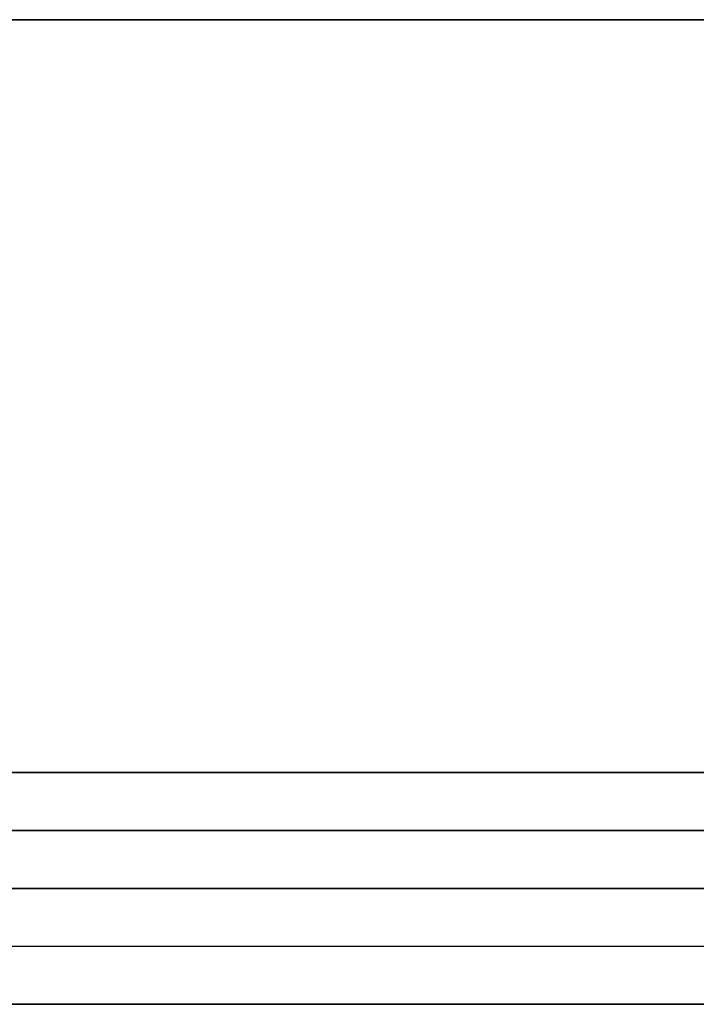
# Model space of a CAD drawing. Header units: millimetres. Extents: x -206 to 214, y -182 to 189.
# Tile 40 of 656: x -136.06 to -130.22, y 124.53 to 133.03. Entities that reach past the tile are written whole.
import ezdxf

# ---------------------------------------------------------------- set-up
doc = ezdxf.new("R2010")
doc.units = ezdxf.units.MM
doc.layers.add('Default', color=7, linetype='Continuous', true_color=0x000000)

msp = doc.modelspace()

# ---------------------------------------------------------------- linework, layer by layer
at = {"layer": 'Default'}
for p, q in [((213.1887, 125.5307, 715.5033), (-204.8113, 125.5307, 715.5033)), ((-204.8113, 125.5307, 1113.5033), (213.1887, 125.5307, 1113.5033)), ((213.1887, 125.5307, 914.5033), (-204.8113, 125.5307, 914.5033)), ((-169.3618, 125.5307, 824.0033), (1.7392, 125.5307, 824.0033)), ((213.1887, 125.0307, 828.5033), (-204.8113, 125.0307, 828.5033)), ((-195.8113, 124.5307, 719.0033), (-98.3113, 124.5307, 719.0033))]:
    msp.add_line(p, q, dxfattribs=at)
for points in [[(-204.8113, 133.0307, 1114.5033), (4.1887, 133.0307, 1114.5033), (213.1887, 133.0307, 1114.5033)], [(213.1887, 133.0307, 714.5033), (4.1887, 133.0307, 714.5033), (-204.8113, 133.0307, 714.5033)], [(-204.8113, 126.5307, 1114.5033), (4.1887, 126.5307, 1114.5033), (213.1887, 126.5307, 1114.5033)], [(213.1887, 126.5307, 714.5033), (4.1887, 126.5307, 714.5033), (-204.8113, 126.5307, 714.5033)], [(-204.8113, 126.0307, 1114.0033), (4.1887, 126.0307, 1114.0033), (213.1887, 126.0307, 1114.0033)], [(213.1887, 126.0307, 715.0033), (4.1887, 126.0307, 715.0033), (-204.8113, 126.0307, 715.0033)], [(213.1887, 125.5307, 828.0033), (4.1887, 125.5307, 828.0033), (-204.8113, 125.5307, 828.0033)], [(-204.8113, 125.5307, 820.0033), (4.1887, 125.5307, 820.0033), (213.1887, 125.5307, 820.0033)], [(204.1887, 125.5307, 723.5033), (4.1887, 125.5307, 723.5033), (-195.8113, 125.5307, 723.5033)], [(204.1887, 125.5307, 816.5033), (4.1887, 125.5307, 816.5033), (-195.8113, 125.5307, 816.5033)], [(204.1887, 125.5307, 770.0033), (4.1887, 125.5307, 770.0033), (-195.8113, 125.5307, 770.0033)], [(204.1887, 125.5307, 714.5033), (4.1887, 125.5307, 714.5033), (-195.8113, 125.5307, 714.5033)], [(204.1887, 125.5307, 723.5033), (4.1887, 125.5307, 723.5033), (-195.8113, 125.5307, 723.5033)], [(-98.2608, 125.5307, 719.0033), (-125.8113, 125.5307, 719.0033), (-153.3618, 125.5307, 719.0033)], [(-204.8113, 124.5307, 829.0033), (4.1887, 124.5307, 829.0033), (213.1887, 124.5307, 829.0033)], [(204.1887, 124.5307, 714.5033), (4.1887, 124.5307, 714.5033), (-195.8113, 124.5307, 714.5033)], [(204.1887, 124.5307, 723.5033), (4.1887, 124.5307, 723.5033), (-195.8113, 124.5307, 723.5033)]]:
    msp.add_open_spline(points, degree=2, dxfattribs=at)

doc.saveas('drawing.dxf')
